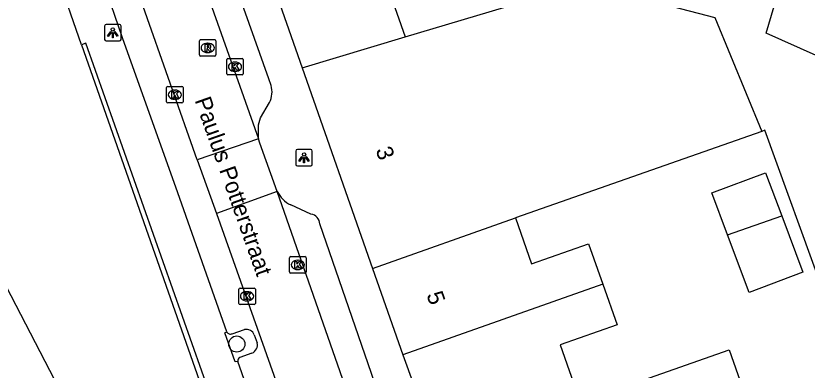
# Model space of a CAD drawing. Extents: x 162172 to 163187, y 382874 to 383684.
# Drawn here: x 162914.31 to 162962.17, y 383621.32 to 383642.75 of the extents above; entities that cross this region are included whole.
import ezdxf

# ---------------------------------------------------------------- set-up
doc = ezdxf.new("R2010")
doc.units = 0
for name, color, linetype in [('IMGEO_Boom', 7, 'Continuous'), ('IMGEO_Hek', 7, 'Continuous'), ('IMGEO_Kolk', 7, 'Continuous'), ('IMGEO_Lichtpunt', 7, 'Continuous'), ('IMGEO_Openbare_ruimte_label', 7, 'Continuous'), ('IMGEO_Pand', 7, 'Continuous'), ('IMGEO_Pand_nummerreeks', 7, 'Continuous'), ('IMGEO_Parkeervlak_open', 7, 'Continuous'), ('IMGEO_Rijbaan_lokaal_open', 7, 'Continuous'), ('IMGEO_Rioolput', 7, 'Continuous'), ('IMGEO_Voetpad_open', 7, 'Continuous')]:
    doc.layers.add(name, color=color, linetype=linetype)

msp = doc.modelspace()

# ---------------------------------------------------------------- linework, layer by layer
at = {"layer": 'IMGEO_Boom'}
msp.add_circle((162927.671, 383622.896), 0.489, dxfattribs=at)
at = {"layer": 'IMGEO_Hek'}
msp.add_lwpolyline([(162918.27, 383641.001), (162934.401, 383595.019)], dxfattribs=at)
at = {"layer": 'IMGEO_Kolk'}
for p, q in [((162927.062, 383639.248), (162927.062, 383640.1)), ((162927.137, 383640.174), (162927.989, 383640.174)), ((162928.063, 383640.1), (162928.063, 383639.248)), ((162927.55, 383639.954), (162927.575, 383639.954)), ((162927.989, 383639.174), (162927.137, 383639.174)), ((162927.573, 383639.394), (162927.548, 383639.394)), ((162923.424, 383637.554), (162923.424, 383638.406)), ((162923.499, 383638.48), (162924.351, 383638.48)), ((162923.912, 383638.26), (162923.937, 383638.26)), ((162924.425, 383638.406), (162924.425, 383637.554)), ((162923.935, 383637.7), (162923.91, 383637.7)), ((162924.351, 383637.48), (162923.499, 383637.48)), ((162930.936, 383628.183), (162931.788, 383628.183)), ((162930.861, 383627.257), (162930.861, 383628.109)), ((162931.349, 383627.963), (162931.374, 383627.963)), ((162931.862, 383628.109), (162931.862, 383627.257)), ((162931.788, 383627.183), (162930.936, 383627.183)), ((162931.372, 383627.403), (162931.347, 383627.403)), ((162927.867, 383626.286), (162928.719, 383626.286)), ((162927.792, 383625.36), (162927.792, 383626.212)), ((162928.28, 383626.066), (162928.305, 383626.066)), ((162928.793, 383626.212), (162928.793, 383625.36)), ((162928.719, 383625.286), (162927.867, 383625.286)), ((162928.303, 383625.506), (162928.278, 383625.506))]:
    msp.add_line(p, q, dxfattribs=at)
for points in [[(162927.062, 383639.248), (162927.062, 383640.1)], [(162927.137, 383640.174), (162927.989, 383640.174)], [(162928.063, 383640.1), (162928.063, 383639.248)], [(162927.383, 383639.874), (162927.506, 383639.874), (162927.506, 383639.723), (162927.636, 383639.874), (162927.8, 383639.874), (162927.654, 383639.723), (162927.807, 383639.474), (162927.655, 383639.474), (162927.57, 383639.638), (162927.506, 383639.571), (162927.506, 383639.474), (162927.383, 383639.474), (162927.383, 383639.874)], [(162927.989, 383639.174), (162927.137, 383639.174)], [(162923.424, 383637.554), (162923.424, 383638.406)], [(162923.499, 383638.48), (162924.351, 383638.48)], [(162923.745, 383638.18), (162923.868, 383638.18), (162923.868, 383638.029), (162923.998, 383638.18), (162924.162, 383638.18), (162924.016, 383638.029), (162924.169, 383637.78), (162924.017, 383637.78), (162923.932, 383637.944), (162923.868, 383637.877), (162923.868, 383637.78), (162923.745, 383637.78), (162923.745, 383638.18)], [(162924.425, 383638.406), (162924.425, 383637.554)], [(162924.351, 383637.48), (162923.499, 383637.48)], [(162930.936, 383628.183), (162931.788, 383628.183)], [(162930.861, 383627.257), (162930.861, 383628.109)], [(162931.182, 383627.883), (162931.305, 383627.883), (162931.305, 383627.732), (162931.435, 383627.883), (162931.599, 383627.883), (162931.453, 383627.732), (162931.606, 383627.483), (162931.454, 383627.483), (162931.369, 383627.647), (162931.305, 383627.58), (162931.305, 383627.483), (162931.182, 383627.483), (162931.182, 383627.883)], [(162931.862, 383628.109), (162931.862, 383627.257)], [(162931.788, 383627.183), (162930.936, 383627.183)], [(162927.867, 383626.286), (162928.719, 383626.286)], [(162927.792, 383625.36), (162927.792, 383626.212)], [(162928.113, 383625.986), (162928.236, 383625.986), (162928.236, 383625.835), (162928.366, 383625.986), (162928.53, 383625.986), (162928.384, 383625.835), (162928.537, 383625.586), (162928.385, 383625.586), (162928.3, 383625.75), (162928.236, 383625.683), (162928.236, 383625.586), (162928.113, 383625.586), (162928.113, 383625.986)], [(162928.793, 383626.212), (162928.793, 383625.36)], [(162928.719, 383625.286), (162927.867, 383625.286)]]:
    msp.add_lwpolyline(points, dxfattribs=at)
for centre, start, end in [((162927.139, 383640.098), 91.552, 178.448), ((162927.139, 383640.098), 91.552, 178.448), ((162927.987, 383640.098), 1.552, 88.448), ((162927.987, 383640.098), 1.552, 88.448), ((162927.139, 383639.25), 181.552, 268.448), ((162927.139, 383639.25), 181.552, 268.448), ((162927.987, 383639.25), 271.552, 358.448), ((162927.987, 383639.25), 271.552, 358.448), ((162923.501, 383638.404), 91.552, 178.448), ((162923.501, 383638.404), 91.552, 178.448), ((162924.349, 383638.404), 1.552, 88.448), ((162924.349, 383638.404), 1.552, 88.448), ((162923.501, 383637.556), 181.552, 268.448), ((162923.501, 383637.556), 181.552, 268.448), ((162924.349, 383637.556), 271.552, 358.448), ((162924.349, 383637.556), 271.552, 358.448), ((162930.938, 383628.107), 91.552, 178.448), ((162930.938, 383628.107), 91.552, 178.448), ((162931.786, 383628.107), 1.552, 88.448), ((162931.786, 383628.107), 1.552, 88.448), ((162930.938, 383627.259), 181.552, 268.448), ((162930.938, 383627.259), 181.552, 268.448), ((162931.786, 383627.259), 271.552, 358.448), ((162931.786, 383627.259), 271.552, 358.448), ((162927.869, 383626.21), 91.552, 178.448), ((162927.869, 383626.21), 91.552, 178.448), ((162928.717, 383626.21), 1.552, 88.448), ((162928.717, 383626.21), 1.552, 88.448), ((162927.869, 383625.362), 181.552, 268.448), ((162927.869, 383625.362), 181.552, 268.448), ((162928.717, 383625.362), 271.552, 358.448), ((162928.717, 383625.362), 271.552, 358.448)]:
    msp.add_arc(centre, 0.0765, start, end, dxfattribs=at)
for centre, major_axis, ratio, start_param, end_param in [((162927.549, 383639.674), (-0.387, 0.002), 0.722429, 4.712389, 7.853982), ((162927.574, 383639.674), (-0.39, 0.002), 0.717154, 1.570796, 4.712389), ((162923.911, 383637.98), (-0.387, 0.002), 0.722429, 4.712389, 7.853982), ((162923.936, 383637.98), (-0.39, 0.002), 0.717154, 1.570796, 4.712389), ((162931.348, 383627.683), (-0.387, 0.002), 0.722429, 4.712389, 7.853982), ((162931.373, 383627.683), (-0.39, 0.002), 0.717154, 1.570796, 4.712389), ((162928.279, 383625.786), (-0.387, 0.002), 0.722429, 4.712389, 7.853982), ((162928.304, 383625.786), (-0.39, 0.002), 0.717154, 1.570796, 4.712389)]:
    msp.add_ellipse(centre, major_axis=major_axis, ratio=ratio, start_param=start_param, end_param=end_param, dxfattribs=at)
at = {"layer": 'IMGEO_Lichtpunt'}
for p, q in [((162919.675, 383642.13), (162919.675, 383641.323)), ((162919.675, 383642.13), (162919.675, 383641.323)), ((162920.577, 383642.225), (162919.769, 383642.225)), ((162920.577, 383642.225), (162919.769, 383642.225)), ((162920.671, 383641.323), (162920.671, 383642.13)), ((162920.671, 383641.323), (162920.671, 383642.13)), ((162919.769, 383641.229), (162920.577, 383641.229)), ((162919.769, 383641.229), (162920.577, 383641.229)), ((162931.239, 383634.57), (162931.239, 383633.763)), ((162931.239, 383634.57), (162931.239, 383633.763)), ((162932.141, 383634.665), (162931.333, 383634.665)), ((162932.141, 383634.665), (162931.333, 383634.665)), ((162932.235, 383633.763), (162932.235, 383634.57)), ((162932.235, 383633.763), (162932.235, 383634.57)), ((162931.333, 383633.669), (162932.141, 383633.669)), ((162931.333, 383633.669), (162932.141, 383633.669))]:
    msp.add_line(p, q, dxfattribs=at)
for points in [[(162920.049, 383641.794), (162920.088, 383641.766), (162919.9, 383641.504), (162919.862, 383641.531), (162920.049, 383641.794)], [(162920.151, 383641.746), (162920.198, 383641.746), (162920.198, 383641.424), (162920.151, 383641.424), (162920.151, 383641.746)], [(162920.261, 383641.766), (162920.299, 383641.793), (162920.486, 383641.531), (162920.447, 383641.503), (162920.261, 383641.766)], [(162931.613, 383634.234), (162931.652, 383634.206), (162931.464, 383633.944), (162931.426, 383633.971), (162931.613, 383634.234)], [(162931.715, 383634.186), (162931.762, 383634.186), (162931.762, 383633.864), (162931.715, 383633.864), (162931.715, 383634.186)], [(162931.825, 383634.206), (162931.863, 383634.233), (162932.05, 383633.971), (162932.011, 383633.943), (162931.825, 383634.206)]]:
    msp.add_lwpolyline(points, dxfattribs=at)
for centre in [(162920.174, 383641.928), (162931.738, 383634.368)]:
    msp.add_circle(centre, 0.0994, dxfattribs=at)
for centre, start, end in [((162919.769, 383642.13), 90, 180), ((162919.769, 383642.13), 90, 180), ((162920.577, 383642.13), 0, 90), ((162920.577, 383642.13), 0, 90), ((162919.769, 383641.323), 180, 270), ((162919.769, 383641.323), 180, 270), ((162920.577, 383641.323), 270, 0), ((162920.577, 383641.323), 270, 360), ((162931.333, 383634.57), 90, 180), ((162931.333, 383634.57), 90, 180), ((162932.141, 383634.57), 0, 90), ((162932.141, 383634.57), 0, 90), ((162931.333, 383633.763), 180, 270), ((162931.333, 383633.763), 180, 270), ((162932.141, 383633.763), 270, 0), ((162932.141, 383633.763), 270, 360)]:
    msp.add_arc(centre, 0.0946, start, end, dxfattribs=at)
at = {"layer": 'IMGEO_Pand'}
for points in [[(162933.833, 383673.911), (162930.462, 383662.534), (162937.863, 383641.479)], [(162920.012, 383672.731), (162931.617, 383639.614)], [(162966.867, 383638.49), (162959.68, 383641.701), (162962.427, 383650.977)], [(162952.832, 383644.862), (162952.462, 383643.729), (162956.583, 383642.656), (162959.416, 383635.76)], [(162937.863, 383641.479), (162943.883, 383643.277)], [(162903.848, 383642.115), (162907.362, 383635.264), (162908.733, 383635.998), (162929.815, 383595.307), (162914.889, 383587.573), (162890.357, 383635.092), (162903.848, 383642.115)], [(162931.617, 383639.614), (162937.863, 383641.479)], [(162931.617, 383639.614), (162935.873, 383627.471)], [(162968.394, 383637.808), (162963.179, 383625.997), (162959.602, 383635.825), (162959.416, 383635.76)], [(162959.416, 383635.76), (162944.523, 383630.524)], [(162957.351, 383629.496), (162956.398, 383632.037), (162959.649, 383633.256), (162960.626, 383630.652)], [(162935.873, 383627.471), (162944.523, 383630.524)], [(162944.523, 383630.524), (162945.497, 383627.753), (162948.942, 383628.964), (162949.804, 383626.512)], [(162960.626, 383630.652), (162961.904, 383627.243), (162958.653, 383626.024), (162957.351, 383629.496)], [(162957.351, 383629.496), (162960.626, 383630.652)], [(162935.873, 383627.471), (162937.703, 383622.249)], [(162949.804, 383626.512), (162937.703, 383622.249)], [(162949.804, 383626.512), (162950.665, 383624.061), (162947.218, 383622.85), (162948.31, 383619.744)], [(162948.31, 383619.744), (162949.401, 383616.639), (162952.841, 383617.849), (162951.88, 383620.584), (162957.448, 383622.541), (162959.282, 383617.323)], [(162937.703, 383622.249), (162939.622, 383616.958), (162939.712, 383616.703)]]:
    msp.add_lwpolyline(points, dxfattribs=at)
at = {"layer": 'IMGEO_Parkeervlak_open'}
for points in [[(162927.389, 383623.524), (162928.132, 383623.771)], [(162928.729, 383623.452), (162928.906, 383622.976)], [(162928.585, 383622.34), (162927.852, 383622.093)]]:
    msp.add_lwpolyline(points, dxfattribs=at)
for centre, radius, start, end in [((162927.279, 383623.732), 0.235, 206.501, 297.8148), ((162928.255, 383623.282), 0.504, 19.6967, 104.0687), ((162928.37, 383622.847), 0.551, 292.9217, 13.5166), ((162927.951, 383621.896), 0.221, 116.5313, 194.5808)]:
    msp.add_arc(centre, radius, start, end, dxfattribs=at)
at = {"layer": 'IMGEO_Rijbaan_lokaal_open'}
for points in [[(162925.278, 383634.043), (162910.559, 383675.802)], [(162915.679, 383672.873), (162928.98, 383635.304)], [(162928.98, 383635.304), (162925.278, 383634.043)], [(162930.116, 383632.13), (162929.059, 383635.054), (162928.98, 383635.304)], [(162925.278, 383634.043), (162926.448, 383630.793)], [(162930.116, 383632.13), (162926.448, 383630.793)], [(162939.21, 383606.095), (162930.116, 383632.13)], [(162926.448, 383630.793), (162938.068, 383597.999)]]:
    msp.add_lwpolyline(points, dxfattribs=at)
at = {"layer": 'IMGEO_Rioolput'}
for p, q in [((162925.411, 383640.383), (162925.411, 383641.235)), ((162925.486, 383641.309), (162926.338, 383641.309)), ((162925.899, 383641.089), (162925.924, 383641.089)), ((162926.412, 383641.235), (162926.412, 383640.383)), ((162926.338, 383640.309), (162925.486, 383640.309)), ((162925.922, 383640.529), (162925.897, 383640.529))]:
    msp.add_line(p, q, dxfattribs=at)
for points in [[(162925.411, 383640.383), (162925.411, 383641.235)], [(162925.486, 383641.309), (162926.338, 383641.309)], [(162926.412, 383641.235), (162926.412, 383640.383)], [(162926, 383641.007), (162925.748, 383641.009), (162925.748, 383640.609)], [(162925.748, 383640.609), (162925.872, 383640.609), (162925.872, 383640.771), (162925.883, 383640.771)], [(162925.926, 383640.928), (162925.872, 383640.928), (162925.872, 383640.847)], [(162925.872, 383640.847), (162925.924, 383640.847)], [(162925.93, 383640.742), (162926.001, 383640.609), (162926.141, 383640.609), (162926.076, 383640.735)], [(162926.338, 383640.309), (162925.486, 383640.309)]]:
    msp.add_lwpolyline(points, dxfattribs=at)
for centre, radius, start, end in [((162925.488, 383641.233), 0.0765, 91.552, 178.448), ((162925.488, 383641.233), 0.0765, 91.552, 178.448), ((162926.336, 383641.233), 0.0765, 1.552, 88.448), ((162926.336, 383641.233), 0.0765, 1.552, 88.448), ((162925.882, 383640.718), 0.0533, 26.0293, 88.6989), ((162925.908, 383641.036), 0.19, 274.7715, 282.9687), ((162925.932, 383640.832), 0.0964, 77.0061, 93.1865), ((162925.946, 383640.889), 0.0378, 276.6634, 79.6772), ((162925.999, 383640.897), 0.109, 350.3612, 89.416), ((162925.997, 383640.897), 0.112, 277.5842, 350.9817), ((162925.981, 383640.682), 0.108, 29.5134, 73.7905), ((162925.488, 383640.385), 0.0765, 181.552, 268.448), ((162925.488, 383640.385), 0.0765, 181.552, 268.448), ((162926.336, 383640.385), 0.0765, 271.552, 358.448), ((162926.336, 383640.385), 0.0765, 271.552, 358.448)]:
    msp.add_arc(centre, radius, start, end, dxfattribs=at)
for centre, major_axis, ratio, start_param, end_param in [((162925.898, 383640.809), (-0.387, 0.002), 0.722429, 4.712389, 7.853982), ((162925.923, 383640.809), (-0.39, 0.002), 0.717154, 1.570796, 4.712389)]:
    msp.add_ellipse(centre, major_axis=major_axis, ratio=ratio, start_param=start_param, end_param=end_param, dxfattribs=at)
at = {"layer": 'IMGEO_Voetpad_open'}
for points in [[(162934.766, 383595.346), (162933.743, 383598.117), (162918.551, 383641.102), (162918.27, 383641.001), (162916.808, 383645.252), (162917.022, 383645.318), (162905.854, 383676.941)], [(162929.748, 383638.542), (162929.602, 383638.941), (162928.746, 383641.386), (162924.116, 383654.383)], [(162927.069, 383623.627), (162924.108, 383632.045), (162920.762, 383641.42), (162919.61, 383644.784)], [(162928.98, 383635.304), (162928.989, 383636.153), (162929.113, 383636.577), (162929.647, 383637.503)], [(162932.153, 383630.745), (162930.939, 383631.314)], [(162939.911, 383609.255), (162932.69, 383630.162)], [(162927.737, 383621.84), (162927.58, 383621.831), (162926.943, 383623.578), (162927.069, 383623.627)], [(162935.374, 383600.151), (162927.737, 383621.84)]]:
    msp.add_lwpolyline(points, dxfattribs=at)
for centre, radius, start, end in [((162928.409, 383638.148), 1.396, 332.4841, 16.4115), ((162931.691, 383632.896), 1.752, 205.9266, 244.5628), ((162932.102, 383630.16), 0.588, 0.2359, 85.0603)]:
    msp.add_arc(centre, radius, start, end, dxfattribs=at)

# ---------------------------------------------------------------- texts
at = {"layer": 'IMGEO_Openbare_ruimte_label'}
msp.add_text('Paulus Potterstraat', height=1, rotation=289.4496, dxfattribs=at).set_placement((162925.112, 383637.647))
at = {"layer": 'IMGEO_Pand_nummerreeks'}
for s, rotation, p in [('3', 289.3413, (162936.055, 383634.64)), ('5', 289.3467, (162939.129, 383625.885))]:
    msp.add_text(s, height=1, rotation=rotation, dxfattribs=at).set_placement(p)

doc.saveas('drawing.dxf')
